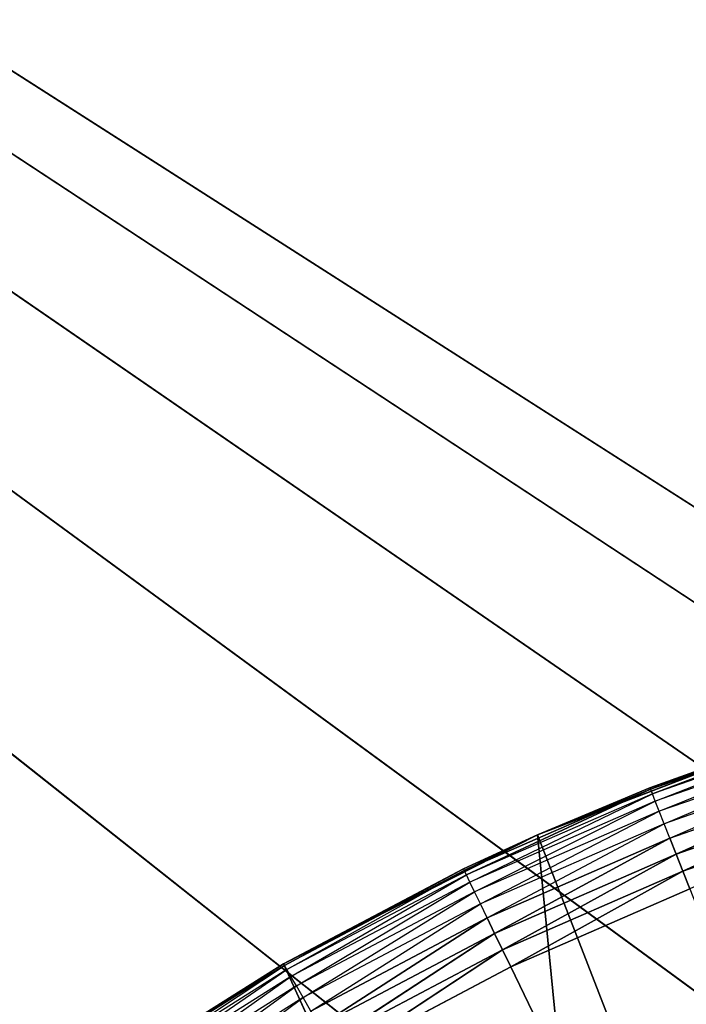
# Model space of a CAD drawing. Extents: x 0.05 to 8.85, y 0.05 to 8.85.
# Tile 418 of 656: x 0.9 to 1.03, y 8.12 to 8.31. Entities that reach past the tile are written whole.
import ezdxf

# ---------------------------------------------------------------- set-up
doc = ezdxf.new("R2010")
doc.units = 0
doc.header["$LTSCALE"] = 2.54
doc.layers.get('0').update_dxf_attribs({"color": 13, "linetype": 'CONTINUOUS'})

# ---------------------------------------------------------------- blocks, each defined once
blk = doc.blocks.new('SZCZOTKA_DO_WC_BEZ_POKRYWK')
at = {"color": 0}
for p, q in [((1.32094, 8.02805, 5.55), (0.07623, 8.82416, 5.55)), ((1.26201, 8.04384, 5.55), (0.07623, 8.82416, 5.55)), ((1.32094, 8.02805, 5.55), (0.07623, 8.82416, 5.55)), ((1.26201, 8.04384, 5.55), (0.07623, 8.82416, 5.55)), ((1.20123, 8.04916, 5.55), (0.07623, 8.82416, 5.55)), ((1.20123, 8.04916, 5.55), (0.07623, 8.82416, 5.55)), ((1.14045, 8.04384, 5.55), (0.07623, 8.82416, 5.55)), ((1.08152, 8.02805, 5.55), (0.07623, 8.82416, 5.55)), ((1.14045, 8.04384, 5.55), (0.07623, 8.82416, 5.55)), ((1.08152, 8.02805, 5.55), (0.07623, 8.82416, 5.55)), ((1.08152, 8.02805, 5.65), (0.07623, 8.82416, 5.65)), ((1.08152, 8.02805, 5.65), (0.07623, 8.82416, 5.65)), ((1.14045, 8.04384, 5.65), (0.07623, 8.82416, 5.65)), ((1.20123, 8.04916, 5.65), (0.07623, 8.82416, 5.65)), ((1.14045, 8.04384, 5.65), (0.07623, 8.82416, 5.65)), ((1.20123, 8.04916, 5.65), (0.07623, 8.82416, 5.65)), ((1.26201, 8.04384, 5.65), (0.07623, 8.82416, 5.65)), ((1.26201, 8.04384, 5.65), (0.07623, 8.82416, 5.65)), ((1.01856, 8.16459, 5.37), (1.05394, 8.17665, 5.36653)), ((1.05394, 8.17665, 5.36653), (1.01867, 8.16431, 5.36653)), ((1.05394, 8.17665, 5.36653), (1.01867, 8.16431, 5.36653)), ((1.019, 8.16347, 5.36316), (1.05394, 8.17665, 5.36653)), ((1.019, 8.16347, 5.36316), (1.05394, 8.17665, 5.36653)), ((1.05421, 8.17579, 5.36316), (1.019, 8.16347, 5.36316)), ((1.01954, 8.1621, 5.36), (1.05421, 8.17579, 5.36316)), ((0.99786, 8.15593, 5.55), (1.04672, 8.17468, 5.55)), ((0.99786, 8.15593, 5.55), (1.04672, 8.17468, 5.55)), ((1.04672, 8.17468, 5.37), (1.01856, 8.16459, 5.37)), ((1.01856, 8.16459, 5.37), (1.04672, 8.17468, 5.55)), ((1.01856, 8.16459, 5.37), (1.04672, 8.17468, 5.55)), ((1.05464, 8.17438, 5.36), (1.01954, 8.1621, 5.36)), ((1.02027, 8.16024, 5.35714), (1.05464, 8.17438, 5.36)), ((1.05523, 8.17247, 5.35714), (1.02027, 8.16024, 5.35714)), ((1.02117, 8.15794, 5.35468), (1.05523, 8.17247, 5.35714)), ((1.05596, 8.17012, 5.35468), (1.02117, 8.15794, 5.35468)), ((1.02221, 8.15528, 5.35268), (1.05596, 8.17012, 5.35468)), ((1.0568, 8.16739, 5.35268), (1.02221, 8.15528, 5.35268)), ((1.02337, 8.15234, 5.35121), (1.0568, 8.16739, 5.35268)), ((1.02337, 8.15234, 5.35121), (1.0568, 8.16739, 5.35268)), ((1.01867, 8.16431, 5.36653), (0.98442, 8.14937, 5.36653)), ((1.01867, 8.16431, 5.36653), (0.98442, 8.14937, 5.36653)), ((0.98481, 8.14855, 5.36316), (1.01867, 8.16431, 5.36653)), ((0.98481, 8.14855, 5.36316), (1.01867, 8.16431, 5.36653)), ((1.01856, 8.16459, 5.37), (0.99786, 8.15593, 5.55)), ((1.01856, 8.16459, 5.37), (0.99786, 8.15593, 5.37)), ((1.01856, 8.16459, 5.37), (0.99786, 8.15593, 5.55)), ((0.99786, 8.15593, 5.37), (1.01867, 8.16431, 5.36653)), ((1.01856, 8.16459, 5.37), (1.01867, 8.16431, 5.36653)), ((1.019, 8.16347, 5.36316), (1.01867, 8.16431, 5.36653)), ((1.019, 8.16347, 5.36316), (1.01867, 8.16431, 5.36653)), ((1.05773, 8.16437, 5.35121), (1.02337, 8.15234, 5.35121)), ((1.05773, 8.16437, 5.35121), (1.02337, 8.15234, 5.35121)), ((1.0246, 8.14921, 5.3503), (1.05773, 8.16437, 5.35121)), ((1.0246, 8.14921, 5.3503), (1.05773, 8.16437, 5.35121)), ((1.019, 8.16347, 5.36316), (0.98481, 8.14855, 5.36316)), ((0.98545, 8.14723, 5.36), (1.019, 8.16347, 5.36316)), ((1.01954, 8.1621, 5.36), (1.019, 8.16347, 5.36316)), ((1.01954, 8.1621, 5.36), (0.98545, 8.14723, 5.36)), ((0.98632, 8.14542, 5.35714), (1.01954, 8.1621, 5.36)), ((1.02027, 8.16024, 5.35714), (1.01954, 8.1621, 5.36)), ((1.05872, 8.16115, 5.3503), (1.0246, 8.14921, 5.3503)), ((1.05872, 8.16115, 5.3503), (1.0246, 8.14921, 5.3503)), ((1.02027, 8.16024, 5.35714), (0.98632, 8.14542, 5.35714)), ((0.98739, 8.1432, 5.35468), (1.02027, 8.16024, 5.35714)), ((1.02117, 8.15794, 5.35468), (1.02027, 8.16024, 5.35714)), ((1.02117, 8.15794, 5.35468), (0.98739, 8.1432, 5.35468)), ((0.98863, 8.14063, 5.35268), (1.02117, 8.15794, 5.35468)), ((1.02221, 8.15528, 5.35268), (1.02117, 8.15794, 5.35468)), ((0.95123, 8.13217, 5.55), (0.99786, 8.15593, 5.55)), ((0.95123, 8.13217, 5.55), (0.99786, 8.15593, 5.55)), ((0.99786, 8.15593, 5.37), (0.98429, 8.14964, 5.37)), ((0.98429, 8.14964, 5.37), (0.99786, 8.15593, 5.55)), ((0.98429, 8.14964, 5.37), (0.99786, 8.15593, 5.55)), ((0.99786, 8.15593, 5.37), (0.98442, 8.14937, 5.36653)), ((1.02221, 8.15528, 5.35268), (0.98863, 8.14063, 5.35268)), ((0.99, 8.13778, 5.35121), (1.02221, 8.15528, 5.35268)), ((0.99, 8.13778, 5.35121), (1.02221, 8.15528, 5.35268)), ((0.99786, 8.15593, 5.37), (0.99786, 8.15593, 5.55)), ((0.99786, 8.15593, 5.37), (0.99786, 8.15593, 5.55)), ((0.99786, 8.15593, 5.55), (1.05221, 8.01585, 5.55)), ((0.99786, 8.15593, 5.55), (1.05221, 8.01585, 5.55)), ((0.99786, 8.15593, 5.55), (1.01369, 7.99467, 5.55)), ((0.99786, 8.15593, 5.55), (1.01369, 7.99467, 5.55)), ((1.02337, 8.15234, 5.35121), (1.02221, 8.15528, 5.35268)), ((1.02337, 8.15234, 5.35121), (1.02221, 8.15528, 5.35268)), ((1.02337, 8.15234, 5.35121), (0.99, 8.13778, 5.35121)), ((1.02337, 8.15234, 5.35121), (0.99, 8.13778, 5.35121)), ((0.99146, 8.13475, 5.3503), (1.02337, 8.15234, 5.35121)), ((0.99146, 8.13475, 5.3503), (1.02337, 8.15234, 5.35121)), ((1.0246, 8.14921, 5.3503), (1.02337, 8.15234, 5.35121)), ((1.0246, 8.14921, 5.3503), (1.02337, 8.15234, 5.35121)), ((0.98429, 8.14964, 5.37), (0.95123, 8.13217, 5.55)), ((0.98429, 8.14964, 5.37), (0.95123, 8.13217, 5.37)), ((0.98429, 8.14964, 5.37), (0.95123, 8.13217, 5.55)), ((0.98429, 8.14964, 5.37), (0.95123, 8.13217, 5.37)), ((0.98429, 8.14964, 5.37), (0.95138, 8.13191, 5.36653)), ((0.98429, 8.14964, 5.37), (0.95138, 8.13191, 5.36653)), ((0.98429, 8.14964, 5.37), (0.98442, 8.14937, 5.36653)), ((0.98442, 8.14937, 5.36653), (0.95138, 8.13191, 5.36653)), ((0.95183, 8.13112, 5.36316), (0.98442, 8.14937, 5.36653)), ((0.98481, 8.14855, 5.36316), (0.95183, 8.13112, 5.36316)), ((0.95257, 8.12985, 5.36), (0.98481, 8.14855, 5.36316)), ((0.98481, 8.14855, 5.36316), (0.98442, 8.14937, 5.36653)), ((0.98545, 8.14723, 5.36), (0.98481, 8.14855, 5.36316)), ((1.0246, 8.14921, 5.3503), (0.99146, 8.13475, 5.3503)), ((1.0246, 8.14921, 5.3503), (0.99146, 8.13475, 5.3503)), ((0.99297, 8.13162, 5.35), (1.0246, 8.14921, 5.3503)), ((0.99297, 8.13162, 5.35), (1.0246, 8.14921, 5.3503)), ((1.02587, 8.14598, 5.35), (1.0246, 8.14921, 5.3503)), ((1.02587, 8.14598, 5.35), (1.0246, 8.14921, 5.3503)), ((0.98545, 8.14723, 5.36), (0.95257, 8.12985, 5.36)), ((0.95357, 8.12812, 5.35714), (0.98545, 8.14723, 5.36)), ((0.98632, 8.14542, 5.35714), (0.98545, 8.14723, 5.36)), ((0.98632, 8.14542, 5.35714), (0.95357, 8.12812, 5.35714)), ((0.9548, 8.12598, 5.35468), (0.98632, 8.14542, 5.35714)), ((0.98739, 8.1432, 5.35468), (0.98632, 8.14542, 5.35714)), ((0.99297, 8.13162, 5.35), (1.02587, 8.14598, 5.35)), ((0.99297, 8.13162, 5.35), (1.02587, 8.14598, 5.35)), ((0.98739, 8.1432, 5.35468), (0.9548, 8.12598, 5.35468)), ((0.95623, 8.12351, 5.35268), (0.98739, 8.1432, 5.35468)), ((0.98863, 8.14063, 5.35268), (0.98739, 8.1432, 5.35468)), ((0.98863, 8.14063, 5.35268), (0.95623, 8.12351, 5.35268)), ((0.95781, 8.12077, 5.35121), (0.98863, 8.14063, 5.35268)), ((0.95781, 8.12077, 5.35121), (0.98863, 8.14063, 5.35268)), ((0.99, 8.13778, 5.35121), (0.98863, 8.14063, 5.35268)), ((0.99, 8.13778, 5.35121), (0.98863, 8.14063, 5.35268)), ((0.99, 8.13778, 5.35121), (0.95781, 8.12077, 5.35121)), ((0.99, 8.13778, 5.35121), (0.95781, 8.12077, 5.35121)), ((0.95949, 8.11786, 5.3503), (0.99, 8.13778, 5.35121)), ((0.95949, 8.11786, 5.3503), (0.99, 8.13778, 5.35121)), ((0.99146, 8.13475, 5.3503), (0.99, 8.13778, 5.35121)), ((0.99146, 8.13475, 5.3503), (0.99, 8.13778, 5.35121)), ((0.99146, 8.13475, 5.3503), (0.95949, 8.11786, 5.3503)), ((0.99146, 8.13475, 5.3503), (0.95949, 8.11786, 5.3503)), ((0.96123, 8.11485, 5.35), (0.99146, 8.13475, 5.3503)), ((0.96123, 8.11485, 5.35), (0.99146, 8.13475, 5.3503)), ((0.99297, 8.13162, 5.35), (0.99146, 8.13475, 5.3503)), ((0.99297, 8.13162, 5.35), (0.99146, 8.13475, 5.3503)), ((0.90734, 8.10366, 5.55), (0.95123, 8.13217, 5.55)), ((0.90734, 8.10366, 5.55), (0.95123, 8.13217, 5.55)), ((0.95123, 8.13217, 5.37), (0.91957, 8.11228, 5.37)), ((0.91957, 8.11228, 5.37), (0.95123, 8.13217, 5.55)), ((0.91957, 8.11228, 5.37), (0.95123, 8.13217, 5.55)), ((0.95123, 8.13217, 5.37), (0.91974, 8.11202, 5.36653)), ((0.95138, 8.13191, 5.36653), (0.91974, 8.11202, 5.36653)), ((0.92025, 8.11128, 5.36316), (0.95138, 8.13191, 5.36653)), ((0.95123, 8.13217, 5.37), (0.95123, 8.13217, 5.55)), ((0.95123, 8.13217, 5.37), (0.95123, 8.13217, 5.55)), ((0.95123, 8.13217, 5.55), (1.01369, 7.99467, 5.55)), ((0.95123, 8.13217, 5.55), (1.01369, 7.99467, 5.55)), ((0.95123, 8.13217, 5.37), (0.95138, 8.13191, 5.36653)), ((0.95183, 8.13112, 5.36316), (0.95138, 8.13191, 5.36653)), ((0.96123, 8.11485, 5.35), (0.99297, 8.13162, 5.35)), ((0.96123, 8.11485, 5.35), (0.99297, 8.13162, 5.35)), ((0.99297, 8.13162, 5.35), (1.20123, 7.69916, 5.35)), ((0.99297, 8.13162, 5.35), (1.20123, 7.69916, 5.35)), ((0.95183, 8.13112, 5.36316), (0.92025, 8.11128, 5.36316)), ((0.92108, 8.11006, 5.36), (0.95183, 8.13112, 5.36316)), ((0.95257, 8.12985, 5.36), (0.92108, 8.11006, 5.36)), ((0.92221, 8.10841, 5.35714), (0.95257, 8.12985, 5.36)), ((0.95257, 8.12985, 5.36), (0.95183, 8.13112, 5.36316)), ((0.95357, 8.12812, 5.35714), (0.95257, 8.12985, 5.36)), ((0.95357, 8.12812, 5.35714), (0.92221, 8.10841, 5.35714)), ((0.92359, 8.10637, 5.35468), (0.95357, 8.12812, 5.35714)), ((0.9548, 8.12598, 5.35468), (0.95357, 8.12812, 5.35714)), ((0.9548, 8.12598, 5.35468), (0.92359, 8.10637, 5.35468)), ((0.9252, 8.10401, 5.35268), (0.9548, 8.12598, 5.35468)), ((0.95623, 8.12351, 5.35268), (0.9548, 8.12598, 5.35468))]:
    blk.add_line(p, q, dxfattribs=at)
mesh = blk.add_polyface(dxfattribs=at)
corners = [(8.82623, 8.82416, 5.55), (1.32094, 8.02805, 5.55), (0.07623, 8.82416, 5.55)]
mesh.append_faces([[corners[k] for k in face] for face in [(0, 1, 2)]], dxfattribs={"color": 0})
mesh = blk.add_polyface(dxfattribs=at)
corners = [(1.32094, 8.02805, 5.55), (1.26201, 8.04384, 5.55), (0.07623, 8.82416, 5.55)]
mesh.append_faces([[corners[k] for k in face] for face in [(0, 1, 2)]], dxfattribs={"color": 0})
mesh = blk.add_polyface(dxfattribs=at)
corners = [(1.26201, 8.04384, 5.55), (1.20123, 8.04916, 5.55), (0.07623, 8.82416, 5.55)]
mesh.append_faces([[corners[k] for k in face] for face in [(0, 1, 2)]], dxfattribs={"color": 0})
mesh = blk.add_polyface(dxfattribs=at)
corners = [(1.20123, 8.04916, 5.55), (1.14045, 8.04384, 5.55), (0.07623, 8.82416, 5.55)]
mesh.append_faces([[corners[k] for k in face] for face in [(0, 1, 2)]], dxfattribs={"color": 0})
mesh = blk.add_polyface(dxfattribs=at)
corners = [(1.14045, 8.04384, 5.55), (1.08152, 8.02805, 5.55), (0.07623, 8.82416, 5.55)]
mesh.append_faces([[corners[k] for k in face] for face in [(0, 1, 2)]], dxfattribs={"color": 0})
mesh = blk.add_polyface(dxfattribs=at)
corners = [(1.08152, 8.02805, 5.55), (1.02623, 8.00227, 5.55), (0.07623, 8.82416, 5.55)]
mesh.append_faces([[corners[k] for k in face] for face in [(0, 1, 2)]], dxfattribs={"color": 0})
mesh = blk.add_polyface(dxfattribs=at)
corners = [(1.02623, 8.00227, 5.55), (0.97813, 7.96884, 5.55), (0.07623, 8.82416, 5.55)]
mesh.append_faces([[corners[k] for k in face] for face in [(0, 1, 2)]], dxfattribs={"color": 0})
mesh = blk.add_polyface(dxfattribs=at)
corners = [(0.97813, 7.96884, 5.55), (0.93311, 7.92413, 5.55), (0.07623, 8.82416, 5.55)]
mesh.append_faces([[corners[k] for k in face] for face in [(0, 1, 2)]], dxfattribs={"color": 0})
mesh = blk.add_polyface(dxfattribs=at)
corners = [(0.93311, 7.92413, 5.55), (0.89812, 7.87416, 5.55), (0.07623, 8.82416, 5.55)]
mesh.append_faces([[corners[k] for k in face] for face in [(0, 1, 2)]], dxfattribs={"color": 0})
mesh = blk.add_polyface(dxfattribs=at)
corners = [(0.93311, 7.92413, 5.65), (0.07623, 8.82416, 5.65), (0.89812, 7.87416, 5.65)]
mesh.append_faces([[corners[k] for k in face] for face in [(0, 1, 2)]], dxfattribs={"color": 0})
mesh = blk.add_polyface(dxfattribs=at)
corners = [(0.97625, 7.96727, 5.65), (0.07623, 8.82416, 5.65), (0.93311, 7.92413, 5.65)]
mesh.append_faces([[corners[k] for k in face] for face in [(0, 1, 2)]], dxfattribs={"color": 0})
mesh = blk.add_polyface(dxfattribs=at)
corners = [(1.02623, 8.00227, 5.65), (0.07623, 8.82416, 5.65), (0.97625, 7.96727, 5.65)]
mesh.append_faces([[corners[k] for k in face] for face in [(0, 1, 2)]], dxfattribs={"color": 0})
mesh = blk.add_polyface(dxfattribs=at)
corners = [(1.08152, 8.02805, 5.65), (0.07623, 8.82416, 5.65), (1.02623, 8.00227, 5.65)]
mesh.append_faces([[corners[k] for k in face] for face in [(0, 1, 2)]], dxfattribs={"color": 0})
mesh = blk.add_polyface(dxfattribs=at)
corners = [(1.14045, 8.04384, 5.65), (0.07623, 8.82416, 5.65), (1.08152, 8.02805, 5.65)]
mesh.append_faces([[corners[k] for k in face] for face in [(0, 1, 2)]], dxfattribs={"color": 0})
mesh = blk.add_polyface(dxfattribs=at)
corners = [(1.20123, 8.04916, 5.65), (0.07623, 8.82416, 5.65), (1.14045, 8.04384, 5.65)]
mesh.append_faces([[corners[k] for k in face] for face in [(0, 1, 2)]], dxfattribs={"color": 0})
mesh = blk.add_polyface(dxfattribs=at)
corners = [(1.26201, 8.04384, 5.65), (0.07623, 8.82416, 5.65), (1.20123, 8.04916, 5.65)]
mesh.append_faces([[corners[k] for k in face] for face in [(0, 1, 2)]], dxfattribs={"color": 0})
mesh = blk.add_polyface(dxfattribs=at)
corners = [(8.82623, 8.82416, 5.65), (0.07623, 8.82416, 5.65), (1.26201, 8.04384, 5.65)]
mesh.append_faces([[corners[k] for k in face] for face in [(0, 1, 2)]], dxfattribs={"color": 0})
mesh = blk.add_polyface(dxfattribs=at)
corners = [(1.01856, 8.16459, 5.37), (1.05394, 8.17665, 5.36653), (1.01867, 8.16431, 5.36653)]
mesh.append_faces([[corners[k] for k in face] for face in [(0, 1, 2)]], dxfattribs={"color": 0})
mesh = blk.add_polyface(dxfattribs=at)
corners = [(1.05394, 8.17665, 5.36653), (1.019, 8.16347, 5.36316), (1.01867, 8.16431, 5.36653)]
mesh.append_faces([[corners[k] for k in face] for face in [(0, 1, 2)]], dxfattribs={"color": 0})
mesh = blk.add_polyface(dxfattribs=at)
corners = [(1.05394, 8.17665, 5.36653), (1.05421, 8.17579, 5.36316), (1.019, 8.16347, 5.36316)]
mesh.append_faces([[corners[k] for k in face] for face in [(0, 1, 2)]], dxfattribs={"color": 0})
mesh = blk.add_polyface(dxfattribs=at)
corners = [(1.04672, 8.17468, 5.55), (1.01856, 8.16459, 5.37), (0.99786, 8.15593, 5.55)]
mesh.append_faces([[corners[k] for k in face] for face in [(0, 1, 2)]], dxfattribs={"color": 0})
mesh = blk.add_polyface(dxfattribs=at)
corners = [(1.05221, 8.01585, 5.55), (1.04672, 8.17468, 5.55), (0.99786, 8.15593, 5.55)]
mesh.append_faces([[corners[k] for k in face] for face in [(0, 1, 2)]], dxfattribs={"color": 0})
mesh = blk.add_polyface(dxfattribs=at)
corners = [(1.04672, 8.17468, 5.55), (1.04672, 8.17468, 5.37), (1.01856, 8.16459, 5.37)]
mesh.append_faces([[corners[k] for k in face] for face in [(0, 1, 2)]], dxfattribs={"color": 0})
mesh = blk.add_polyface(dxfattribs=at)
corners = [(1.0568, 8.16739, 5.35268), (1.02337, 8.15234, 5.35121), (1.02221, 8.15528, 5.35268)]
mesh.append_faces([[corners[k] for k in face] for face in [(0, 1, 2)]], dxfattribs={"color": 0})
mesh = blk.add_polyface(dxfattribs=at)
corners = [(1.05773, 8.16437, 5.35121), (1.02337, 8.15234, 5.35121), (1.0568, 8.16739, 5.35268)]
mesh.append_faces([[corners[k] for k in face] for face in [(0, 1, 2)]], dxfattribs={"color": 0})
mesh = blk.add_polyface(dxfattribs=at)
corners = [(0.99786, 8.15593, 5.37), (1.01867, 8.16431, 5.36653), (0.98442, 8.14937, 5.36653)]
mesh.append_faces([[corners[k] for k in face] for face in [(0, 1, 2)]], dxfattribs={"color": 0})
mesh = blk.add_polyface(dxfattribs=at)
corners = [(1.01867, 8.16431, 5.36653), (0.98481, 8.14855, 5.36316), (0.98442, 8.14937, 5.36653)]
mesh.append_faces([[corners[k] for k in face] for face in [(0, 1, 2)]], dxfattribs={"color": 0})
mesh = blk.add_polyface(dxfattribs=at)
corners = [(1.01867, 8.16431, 5.36653), (1.019, 8.16347, 5.36316), (0.98481, 8.14855, 5.36316)]
mesh.append_faces([[corners[k] for k in face] for face in [(0, 1, 2)]], dxfattribs={"color": 0})
mesh = blk.add_polyface(dxfattribs=at)
corners = [(0.99786, 8.15593, 5.55), (1.01856, 8.16459, 5.37), (0.99786, 8.15593, 5.37)]
mesh.append_faces([[corners[k] for k in face] for face in [(0, 1, 2)]], dxfattribs={"color": 0})
mesh = blk.add_polyface(dxfattribs=at)
corners = [(1.05773, 8.16437, 5.35121), (1.0246, 8.14921, 5.3503), (1.02337, 8.15234, 5.35121)]
mesh.append_faces([[corners[k] for k in face] for face in [(0, 1, 2)]], dxfattribs={"color": 0})
mesh = blk.add_polyface(dxfattribs=at)
corners = [(1.05872, 8.16115, 5.3503), (1.0246, 8.14921, 5.3503), (1.05773, 8.16437, 5.35121)]
mesh.append_faces([[corners[k] for k in face] for face in [(0, 1, 2)]], dxfattribs={"color": 0})
mesh = blk.add_polyface(dxfattribs=at)
corners = [(1.05872, 8.16115, 5.3503), (1.02587, 8.14598, 5.35), (1.0246, 8.14921, 5.3503)]
mesh.append_faces([[corners[k] for k in face] for face in [(0, 1, 2)]], dxfattribs={"color": 0})
mesh = blk.add_polyface(dxfattribs=at)
corners = [(0.99786, 8.15593, 5.55), (0.98429, 8.14964, 5.37), (0.95123, 8.13217, 5.55)]
mesh.append_faces([[corners[k] for k in face] for face in [(0, 1, 2)]], dxfattribs={"color": 0})
mesh = blk.add_polyface(dxfattribs=at)
corners = [(1.01369, 7.99467, 5.55), (0.99786, 8.15593, 5.55), (0.95123, 8.13217, 5.55)]
mesh.append_faces([[corners[k] for k in face] for face in [(0, 1, 2)]], dxfattribs={"color": 0})
mesh = blk.add_polyface(dxfattribs=at)
corners = [(0.99786, 8.15593, 5.55), (0.99786, 8.15593, 5.37), (0.98429, 8.14964, 5.37)]
mesh.append_faces([[corners[k] for k in face] for face in [(0, 1, 2)]], dxfattribs={"color": 0})
mesh = blk.add_polyface(dxfattribs=at)
corners = [(1.02221, 8.15528, 5.35268), (0.99, 8.13778, 5.35121), (0.98863, 8.14063, 5.35268)]
mesh.append_faces([[corners[k] for k in face] for face in [(0, 1, 2)]], dxfattribs={"color": 0})
mesh = blk.add_polyface(dxfattribs=at)
corners = [(1.02337, 8.15234, 5.35121), (0.99, 8.13778, 5.35121), (1.02221, 8.15528, 5.35268)]
mesh.append_faces([[corners[k] for k in face] for face in [(0, 1, 2)]], dxfattribs={"color": 0})
mesh = blk.add_polyface(dxfattribs=at)
corners = [(1.05221, 8.01585, 5.55), (0.99786, 8.15593, 5.55), (1.01369, 7.99467, 5.55)]
mesh.append_faces([[corners[k] for k in face] for face in [(0, 1, 2)]], dxfattribs={"color": 0})
mesh = blk.add_polyface(dxfattribs=at)
corners = [(1.02337, 8.15234, 5.35121), (0.99146, 8.13475, 5.3503), (0.99, 8.13778, 5.35121)]
mesh.append_faces([[corners[k] for k in face] for face in [(0, 1, 2)]], dxfattribs={"color": 0})
mesh = blk.add_polyface(dxfattribs=at)
corners = [(1.0246, 8.14921, 5.3503), (0.99146, 8.13475, 5.3503), (1.02337, 8.15234, 5.35121)]
mesh.append_faces([[corners[k] for k in face] for face in [(0, 1, 2)]], dxfattribs={"color": 0})
mesh = blk.add_polyface(dxfattribs=at)
corners = [(0.95123, 8.13217, 5.55), (0.98429, 8.14964, 5.37), (0.95123, 8.13217, 5.37)]
mesh.append_faces([[corners[k] for k in face] for face in [(0, 1, 2)]], dxfattribs={"color": 0})
mesh = blk.add_polyface(dxfattribs=at)
corners = [(0.98429, 8.14964, 5.37), (0.95138, 8.13191, 5.36653), (0.95123, 8.13217, 5.37)]
mesh.append_faces([[corners[k] for k in face] for face in [(0, 1, 2)]], dxfattribs={"color": 0})
mesh = blk.add_polyface(dxfattribs=at)
corners = [(0.98429, 8.14964, 5.37), (0.98442, 8.14937, 5.36653), (0.95138, 8.13191, 5.36653)]
mesh.append_faces([[corners[k] for k in face] for face in [(0, 1, 2)]], dxfattribs={"color": 0})
mesh = blk.add_polyface(dxfattribs=at)
corners = [(1.0246, 8.14921, 5.3503), (0.99297, 8.13162, 5.35), (0.99146, 8.13475, 5.3503)]
mesh.append_faces([[corners[k] for k in face] for face in [(0, 1, 2)]], dxfattribs={"color": 0})
mesh = blk.add_polyface(dxfattribs=at)
corners = [(1.02587, 8.14598, 5.35), (0.99297, 8.13162, 5.35), (1.0246, 8.14921, 5.3503)]
mesh.append_faces([[corners[k] for k in face] for face in [(0, 1, 2)]], dxfattribs={"color": 0})
mesh = blk.add_polyface(dxfattribs=at)
corners = [(1.20123, 7.69916, 5.35), (0.99297, 8.13162, 5.35), (1.02587, 8.14598, 5.35)]
mesh.append_faces([[corners[k] for k in face] for face in [(0, 1, 2)]], dxfattribs={"color": 0})
mesh = blk.add_polyface(dxfattribs=at)
corners = [(0.98863, 8.14063, 5.35268), (0.95781, 8.12077, 5.35121), (0.95623, 8.12351, 5.35268)]
mesh.append_faces([[corners[k] for k in face] for face in [(0, 1, 2)]], dxfattribs={"color": 0})
mesh = blk.add_polyface(dxfattribs=at)
corners = [(0.99, 8.13778, 5.35121), (0.95781, 8.12077, 5.35121), (0.98863, 8.14063, 5.35268)]
mesh.append_faces([[corners[k] for k in face] for face in [(0, 1, 2)]], dxfattribs={"color": 0})
mesh = blk.add_polyface(dxfattribs=at)
corners = [(0.99, 8.13778, 5.35121), (0.95949, 8.11786, 5.3503), (0.95781, 8.12077, 5.35121)]
mesh.append_faces([[corners[k] for k in face] for face in [(0, 1, 2)]], dxfattribs={"color": 0})
mesh = blk.add_polyface(dxfattribs=at)
corners = [(0.99146, 8.13475, 5.3503), (0.95949, 8.11786, 5.3503), (0.99, 8.13778, 5.35121)]
mesh.append_faces([[corners[k] for k in face] for face in [(0, 1, 2)]], dxfattribs={"color": 0})
mesh = blk.add_polyface(dxfattribs=at)
corners = [(0.99146, 8.13475, 5.3503), (0.96123, 8.11485, 5.35), (0.95949, 8.11786, 5.3503)]
mesh.append_faces([[corners[k] for k in face] for face in [(0, 1, 2)]], dxfattribs={"color": 0})
mesh = blk.add_polyface(dxfattribs=at)
corners = [(0.99297, 8.13162, 5.35), (0.96123, 8.11485, 5.35), (0.99146, 8.13475, 5.3503)]
mesh.append_faces([[corners[k] for k in face] for face in [(0, 1, 2)]], dxfattribs={"color": 0})
mesh = blk.add_polyface(dxfattribs=at)
corners = [(0.95123, 8.13217, 5.55), (0.91957, 8.11228, 5.37), (0.90734, 8.10366, 5.55)]
mesh.append_faces([[corners[k] for k in face] for face in [(0, 1, 2)]], dxfattribs={"color": 0})
mesh = blk.add_polyface(dxfattribs=at)
corners = [(1.01369, 7.99467, 5.55), (0.95123, 8.13217, 5.55), (0.90734, 8.10366, 5.55)]
mesh.append_faces([[corners[k] for k in face] for face in [(0, 1, 2)]], dxfattribs={"color": 0})
mesh = blk.add_polyface(dxfattribs=at)
corners = [(0.95123, 8.13217, 5.55), (0.95123, 8.13217, 5.37), (0.91957, 8.11228, 5.37)]
mesh.append_faces([[corners[k] for k in face] for face in [(0, 1, 2)]], dxfattribs={"color": 0})
mesh = blk.add_polyface(dxfattribs=at)
corners = [(1.20123, 7.69916, 5.35), (0.96123, 8.11485, 5.35), (0.99297, 8.13162, 5.35)]
mesh.append_faces([[corners[k] for k in face] for face in [(0, 1, 2)]], dxfattribs={"color": 0})

msp = doc.modelspace()

# ---------------------------------------------------------------- block references
at = {"color": 0}
msp.add_blockref('SZCZOTKA_DO_WC_BEZ_POKRYWK', (0, 0), dxfattribs=at)

doc.saveas('drawing.dxf')
